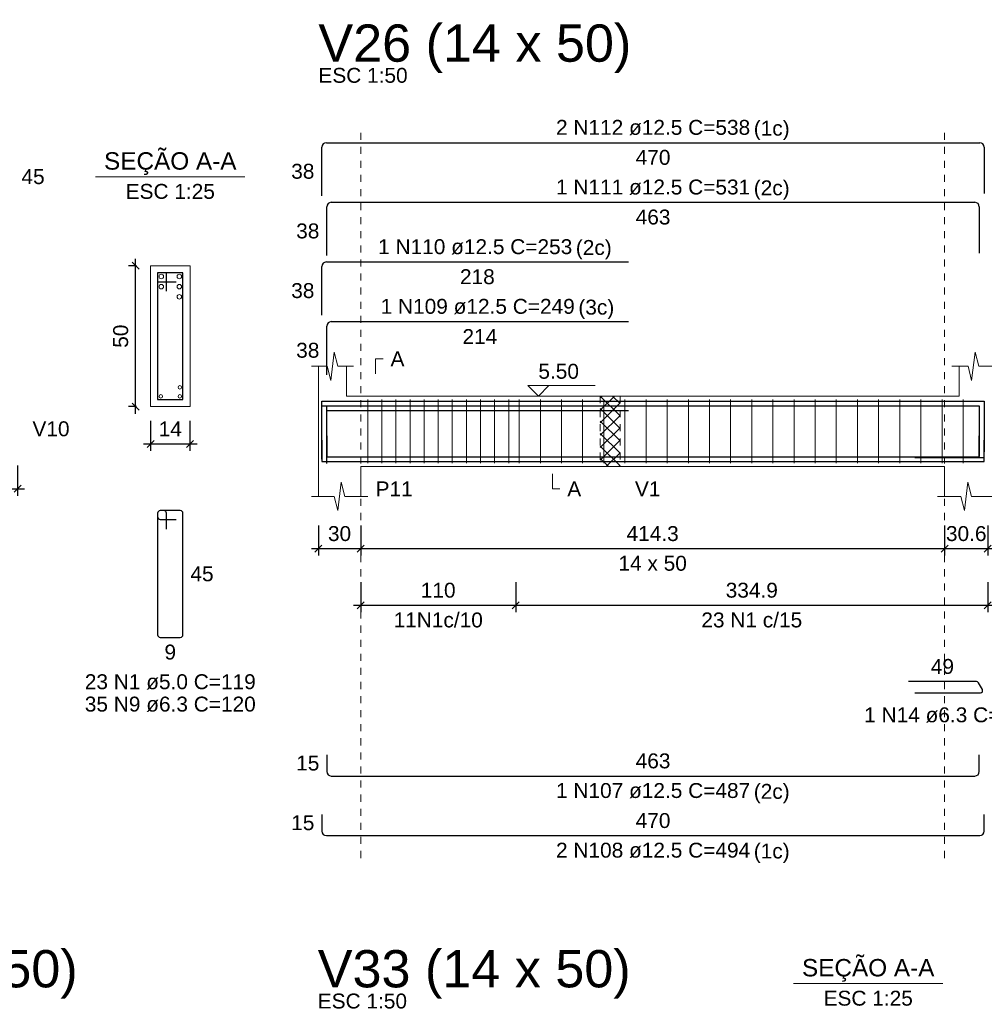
# Model space of a CAD drawing. Header units: millimetres. Extents: x 10 to 1250, y -62 to 528.
# Tile 318 of 656: x 529 to 543, y 149 to 163. Entities that reach past the tile are written whole.
import ezdxf

# ---------------------------------------------------------------- set-up
doc = ezdxf.new("R2010")
doc.units = ezdxf.units.MM
doc.header["$LTSCALE"] = 0.05
doc.linetypes.add('DOT', pattern=[6.35, 0, -6.35])
for name, color, linetype, lineweight in [('Descrição da armadura', 7, 'Continuous', 5), ('DT-Arm complementar', 5, 'Continuous', 5), ('DT-Barras na forma', 2, 'Continuous', 30), ('DT-Barras no corte', 5, 'Continuous', 5), ('DT-Barras rebatidas', 2, 'Continuous', 30), ('DT-Cotas', 9, 'Continuous', 5), ('DT-Forma', 5, 'Continuous', 5), ('DT-Hachura intersecção vigas', 9, 'Continuous', 5), ('DT-Pontilhado', 9, 'DOT', 5), ('DT-Textos', 7, 'Continuous', 5), ('DT-Título', 3, 'Continuous', 20), ('Textos armaduras', 7, 'Continuous', 5)]:
    doc.layers.add(name, color=color, linetype=linetype, lineweight=lineweight)
doc.styles.add('Arial', font='arial.ttf')
doc.styles.get("Standard").update_dxf_attribs({"font": 'arial.ttf'})
doc.dimstyles.new('UM_25.000000', dxfattribs={"dimtxt": 0.18, "dimasz": 0.1, "dimexe": 0.1, "dimexo": 0.2, "dimgap": 0, "dimtad": 1, "dimtih": 1, "dimtoh": 1, "dimdec": 1, "dimlfac": 25, "dimzin": 0, "dimdsep": 46, "dimtxsty": 'Standard', "dimcen": 0.09, "dimdle": 0.1, "dimadec": 1, "dimazin": 2, "dimtfac": 1, "dimtdec": 4, "dimtofl": 0, "dimtmove": 0, "dimatfit": 3, "dimfxl": 1, "dimtolj": 1, "dimarcsym": 0})
doc.dimstyles.new('UM_50.000000', dxfattribs={"dimtxt": 0.18, "dimasz": 0.1, "dimexe": 0.1, "dimexo": 0.2, "dimgap": 0.1, "dimtad": 1, "dimdec": 1, "dimlfac": 50, "dimzin": 0, "dimdsep": 46, "dimtxsty": 'Standard', "dimblk": 'OBLIQUE', "dimcen": 0.09, "dimdle": 0.1, "dimadec": 1, "dimazin": 2, "dimtfac": 1, "dimtdec": 1, "dimtofl": 0, "dimtmove": 0, "dimatfit": 3, "dimldrblk": 'OBLIQUE', "dimfxl": 1, "dimtolj": 1, "dimarcsym": 1})

# ---------------------------------------------------------------- blocks, each defined once
blk = doc.blocks.new('_Oblique')
at = {"color": 0, "linetype": 'ByBlock', "lineweight": -2}
blk.add_line((-0.5, -0.5), (0.5, 0.5), dxfattribs=at)
blk = doc.blocks.new('*D1894')
at = {"layer": 'Defpoints', "color": 0, "transparency": 16777216}
for p in [(520.354, 156.446), (528.868, 156.446), (528.868, 155.916)]:
    blk.add_point(p, dxfattribs=at)
at = {"layer": 'DT-Cotas', "color": 0, "lineweight": -2, "transparency": 16777216}
for p, q in [((520.354, 156.246), (520.354, 155.816)), ((528.868, 156.246), (528.868, 155.816)), ((520.254, 155.916), (528.968, 155.916))]:
    blk.add_line(p, q, dxfattribs=at)
at = {"layer": 'DT-Cotas', "color": 0, "lineweight": -2, "transparency": 16777216, "xscale": 0.1, "yscale": 0.1, "zscale": 0.1, "rotation": 180}
blk.add_blockref('_Oblique', (520.354, 155.916), dxfattribs=at)
at = {"layer": 'DT-Cotas', "color": 0, "lineweight": -2, "transparency": 16777216, "xscale": 0.1, "yscale": 0.1, "zscale": 0.1}
blk.add_blockref('_Oblique', (528.868, 155.916), dxfattribs=at)
at = {"layer": 'DT-Cotas', "transparency": 16777216, "insert": (524.611, 156.128), "char_height": 0.2118, "attachment_point": 5, "rotation": 0.0057, "style": 'Arial'}
blk.add_mtext('\\A1;425.7', dxfattribs=at)
blk = doc.blocks.new('*D1891')
at = {"layer": 'Defpoints', "color": 0, "transparency": 16777216}
for p in [(530.544, 159.081), (530.755, 159.081), (530.755, 157.081)]:
    blk.add_point(p, dxfattribs=at)
at = {"layer": 'DT-Cotas', "color": 0, "lineweight": -2, "transparency": 16777216}
for p, q in [((530.544, 156.981), (530.544, 159.181)), ((530.555, 159.081), (530.444, 159.081)), ((530.555, 157.081), (530.444, 157.081))]:
    blk.add_line(p, q, dxfattribs=at)
at = {"layer": 'DT-Cotas', "color": 0, "lineweight": -2, "transparency": 16777216, "xscale": 0.1, "yscale": 0.1, "zscale": 0.1}
for p, rotation in [((530.544, 159.081), 90), ((530.544, 157.081), 270)]:
    blk.add_blockref('_Oblique', p, dxfattribs=dict(at, rotation=rotation))
at = {"layer": 'DT-Cotas', "transparency": 16777216, "insert": (530.332, 158.081), "char_height": 0.2118, "attachment_point": 5, "rotation": 90, "style": 'Arial'}
blk.add_mtext('\\A1;50', dxfattribs=at)
blk = doc.blocks.new('*D1892')
at = {"layer": 'Defpoints', "color": 0, "transparency": 16777216}
for p in [(530.755, 157.081), (531.315, 157.081), (531.315, 156.552)]:
    blk.add_point(p, dxfattribs=at)
at = {"layer": 'DT-Cotas', "color": 0, "lineweight": -2, "transparency": 16777216}
for p, q in [((530.755, 156.881), (530.755, 156.452)), ((531.315, 156.881), (531.315, 156.452)), ((530.655, 156.552), (531.415, 156.552))]:
    blk.add_line(p, q, dxfattribs=at)
at = {"layer": 'DT-Cotas', "color": 0, "lineweight": -2, "transparency": 16777216, "xscale": 0.1, "yscale": 0.1, "zscale": 0.1, "rotation": 180}
blk.add_blockref('_Oblique', (530.755, 156.552), dxfattribs=at)
at = {"layer": 'DT-Cotas', "color": 0, "lineweight": -2, "transparency": 16777216, "xscale": 0.1, "yscale": 0.1, "zscale": 0.1}
blk.add_blockref('_Oblique', (531.315, 156.552), dxfattribs=at)
at = {"layer": 'DT-Cotas', "transparency": 16777216, "insert": (531.035, 156.764), "char_height": 0.2118, "attachment_point": 5, "rotation": 0.0057, "style": 'Arial'}
blk.add_mtext('\\A1;14', dxfattribs=at)
blk = doc.blocks.new('*D1904')
at = {"layer": 'Defpoints', "color": 0, "transparency": 16777216}
for p in [(533.137, 155.595), (533.737, 155.595), (533.737, 155.066)]:
    blk.add_point(p, dxfattribs=at)
at = {"layer": 'DT-Cotas', "color": 0, "lineweight": -2, "transparency": 16777216}
for p, q in [((533.137, 155.395), (533.137, 154.966)), ((533.737, 155.395), (533.737, 154.966)), ((533.037, 155.066), (533.837, 155.066))]:
    blk.add_line(p, q, dxfattribs=at)
at = {"layer": 'DT-Cotas', "color": 0, "lineweight": -2, "transparency": 16777216, "xscale": 0.1, "yscale": 0.1, "zscale": 0.1, "rotation": 180}
blk.add_blockref('_Oblique', (533.137, 155.066), dxfattribs=at)
at = {"layer": 'DT-Cotas', "color": 0, "lineweight": -2, "transparency": 16777216, "xscale": 0.1, "yscale": 0.1, "zscale": 0.1}
blk.add_blockref('_Oblique', (533.737, 155.066), dxfattribs=at)
at = {"layer": 'DT-Cotas', "transparency": 16777216, "insert": (533.437, 155.277), "char_height": 0.2118, "attachment_point": 5, "rotation": 0.0057, "style": 'Arial'}
blk.add_mtext('\\A1;30', dxfattribs=at)
blk = doc.blocks.new('*D1905')
at = {"layer": 'Defpoints', "color": 0, "transparency": 16777216}
for p in [(533.737, 155.595), (542.023, 155.595), (542.023, 155.066)]:
    blk.add_point(p, dxfattribs=at)
at = {"layer": 'DT-Cotas', "color": 0, "lineweight": -2, "transparency": 16777216}
for p, q in [((533.737, 155.395), (533.737, 154.966)), ((542.023, 155.395), (542.023, 154.966)), ((533.637, 155.066), (542.123, 155.066))]:
    blk.add_line(p, q, dxfattribs=at)
at = {"layer": 'DT-Cotas', "color": 0, "lineweight": -2, "transparency": 16777216, "xscale": 0.1, "yscale": 0.1, "zscale": 0.1, "rotation": 180}
blk.add_blockref('_Oblique', (533.737, 155.066), dxfattribs=at)
at = {"layer": 'DT-Cotas', "color": 0, "lineweight": -2, "transparency": 16777216, "xscale": 0.1, "yscale": 0.1, "zscale": 0.1}
blk.add_blockref('_Oblique', (542.023, 155.066), dxfattribs=at)
at = {"layer": 'DT-Cotas', "transparency": 16777216, "insert": (537.88, 155.277), "char_height": 0.2118, "attachment_point": 5, "rotation": 0.0057, "style": 'Arial'}
blk.add_mtext('\\A1;414.3', dxfattribs=at)
blk = doc.blocks.new('*D1906')
at = {"layer": 'Defpoints', "color": 0, "transparency": 16777216}
for p in [(542.023, 155.595), (542.636, 155.595), (542.636, 155.066)]:
    blk.add_point(p, dxfattribs=at)
at = {"layer": 'DT-Cotas', "color": 0, "lineweight": -2, "transparency": 16777216}
for p, q in [((542.023, 155.395), (542.023, 154.966)), ((542.636, 155.395), (542.636, 154.966)), ((541.923, 155.066), (542.736, 155.066))]:
    blk.add_line(p, q, dxfattribs=at)
at = {"layer": 'DT-Cotas', "color": 0, "lineweight": -2, "transparency": 16777216, "xscale": 0.1, "yscale": 0.1, "zscale": 0.1, "rotation": 180}
blk.add_blockref('_Oblique', (542.023, 155.066), dxfattribs=at)
at = {"layer": 'DT-Cotas', "color": 0, "lineweight": -2, "transparency": 16777216, "xscale": 0.1, "yscale": 0.1, "zscale": 0.1}
blk.add_blockref('_Oblique', (542.636, 155.066), dxfattribs=at)
at = {"layer": 'DT-Cotas', "transparency": 16777216, "insert": (542.33, 155.277), "char_height": 0.2118, "attachment_point": 5, "rotation": 0.0057, "style": 'Arial'}
blk.add_mtext('\\A1;30.6', dxfattribs=at)
blk = doc.blocks.new('*D1907')
at = {"layer": 'Defpoints', "color": 0, "transparency": 16777216}
for p in [(533.737, 154.79), (535.937, 154.79), (535.937, 154.261)]:
    blk.add_point(p, dxfattribs=at)
at = {"layer": 'DT-Cotas', "color": 0, "lineweight": -2, "transparency": 16777216}
for p, q in [((533.737, 154.59), (533.737, 154.161)), ((535.937, 154.59), (535.937, 154.161)), ((533.637, 154.261), (536.037, 154.261))]:
    blk.add_line(p, q, dxfattribs=at)
at = {"layer": 'DT-Cotas', "color": 0, "lineweight": -2, "transparency": 16777216, "xscale": 0.1, "yscale": 0.1, "zscale": 0.1, "rotation": 180}
blk.add_blockref('_Oblique', (533.737, 154.261), dxfattribs=at)
at = {"layer": 'DT-Cotas', "color": 0, "lineweight": -2, "transparency": 16777216, "xscale": 0.1, "yscale": 0.1, "zscale": 0.1}
blk.add_blockref('_Oblique', (535.937, 154.261), dxfattribs=at)
at = {"layer": 'DT-Cotas', "transparency": 16777216, "insert": (534.837, 154.473), "char_height": 0.2118, "attachment_point": 5, "rotation": 0.0057, "style": 'Arial'}
blk.add_mtext('\\A1;110', dxfattribs=at)
blk = doc.blocks.new('*D1908')
at = {"layer": 'Defpoints', "color": 0, "transparency": 16777216}
for p in [(535.937, 154.79), (542.636, 154.79), (542.636, 154.261)]:
    blk.add_point(p, dxfattribs=at)
at = {"layer": 'DT-Cotas', "color": 0, "lineweight": -2, "transparency": 16777216}
for p, q in [((535.937, 154.59), (535.937, 154.161)), ((542.636, 154.59), (542.636, 154.161)), ((535.837, 154.261), (542.736, 154.261))]:
    blk.add_line(p, q, dxfattribs=at)
at = {"layer": 'DT-Cotas', "color": 0, "lineweight": -2, "transparency": 16777216, "xscale": 0.1, "yscale": 0.1, "zscale": 0.1, "rotation": 180}
blk.add_blockref('_Oblique', (535.937, 154.261), dxfattribs=at)
at = {"layer": 'DT-Cotas', "color": 0, "lineweight": -2, "transparency": 16777216, "xscale": 0.1, "yscale": 0.1, "zscale": 0.1}
blk.add_blockref('_Oblique', (542.636, 154.261), dxfattribs=at)
at = {"layer": 'DT-Cotas', "transparency": 16777216, "insert": (539.287, 154.473), "char_height": 0.2118, "attachment_point": 5, "rotation": 0.0057, "style": 'Arial'}
blk.add_mtext('\\A1;334.9', dxfattribs=at)

msp = doc.modelspace()

# ---------------------------------------------------------------- hatches: boundary and pattern name
at = {"layer": 'DT-Hachura intersecção vigas', "linetype": 'Continuous'}
h = msp.add_hatch(dxfattribs=at)
h.set_pattern_fill('ANSI37', color=256, style=0)
h.set_pattern_definition([(45, (477.39807, 132.9991), (-0.08838835, 0.08838835), []), (135, (477.39807, 132.9991), (-0.08838835, -0.08838835), [])])
h.paths.add_polyline_path([(537.1374, 156.2305), (537.4174, 156.2305), (537.4174, 157.2305), (537.1374, 157.2305), (537.1374, 156.2305)])

# ---------------------------------------------------------------- linework, layer by layer
at = {"layer": 'DT-Arm complementar'}
for p, q in [((533.8374, 156.2805), (533.8374, 157.1805)), ((534.0374, 156.2805), (534.0374, 157.1805)), ((534.2374, 156.2805), (534.2374, 157.1805)), ((534.4374, 156.2805), (534.4374, 157.1805)), ((534.6374, 156.2805), (534.6374, 157.1805)), ((534.8374, 156.2805), (534.8374, 157.1805)), ((535.0374, 156.2805), (535.0374, 157.1805)), ((535.2374, 156.2805), (535.2374, 157.1805)), ((535.4374, 156.2805), (535.4374, 157.1805)), ((535.6374, 156.2805), (535.6374, 157.1805)), ((535.8374, 156.2805), (535.8374, 157.1805)), ((535.9867, 156.2805), (535.9867, 157.1805)), ((536.2867, 156.2805), (536.2867, 157.1805)), ((536.5867, 156.2805), (536.5867, 157.1805)), ((536.8867, 156.2805), (536.8867, 157.1805)), ((537.1867, 156.2805), (537.1867, 157.1805)), ((537.4867, 156.2805), (537.4867, 157.1805)), ((537.7867, 156.2805), (537.7867, 157.1805)), ((538.0867, 156.2805), (538.0867, 157.1805)), ((538.3867, 156.2805), (538.3867, 157.1805)), ((538.6867, 156.2805), (538.6867, 157.1805)), ((538.9867, 156.2805), (538.9867, 157.1805)), ((539.2867, 156.2805), (539.2867, 157.1805)), ((539.5867, 156.2805), (539.5867, 157.1805)), ((539.8867, 156.2805), (539.8867, 157.1805)), ((540.1867, 156.2805), (540.1867, 157.1805)), ((540.4867, 156.2805), (540.4867, 157.1805)), ((540.7867, 156.2805), (540.7867, 157.1805)), ((541.0867, 156.2805), (541.0867, 157.1805)), ((541.3867, 156.2805), (541.3867, 157.1805)), ((541.6867, 156.2805), (541.6867, 157.1805)), ((541.9867, 156.2805), (541.9867, 157.1805)), ((542.2867, 156.2805), (542.2867, 157.1805))]:
    msp.add_line(p, q, dxfattribs=at)
at = {"layer": 'DT-Barras na forma'}
for p, q in [((530.9813, 158.9812), (530.8553, 158.9812)), ((530.8553, 158.9812), (530.8553, 157.1812)), ((531.2153, 158.9812), (530.8553, 158.9812)), ((530.8553, 158.9812), (530.8553, 158.8552)), ((530.9813, 158.7182), (530.9813, 158.9812)), ((531.2153, 157.1812), (531.2153, 158.9812)), ((530.8553, 158.8552), (531.1183, 158.8552)), ((530.8553, 157.1812), (531.2153, 157.1812)), ((542.5861, 156.3534), (541.6031, 156.3534))]:
    msp.add_line(p, q, dxfattribs=at)
for points in [[(533.1874, 156.4022), (533.1874, 157.158), (542.5861, 157.158), (542.5861, 156.437)], [(533.1874, 156.3372), (533.1874, 157.093), (537.5374, 157.093)], [(533.258, 156.3372), (533.258, 157.093), (542.5155, 157.093), (542.5155, 156.372)], [(533.258, 156.2722), (533.258, 157.028), (537.5374, 157.028)], [(533.1874, 156.603), (533.1874, 156.303), (542.5861, 156.303), (542.5861, 156.603)], [(533.258, 156.668), (533.258, 156.368), (542.5155, 156.368), (542.5155, 156.668)]]:
    msp.add_lwpolyline(points, dxfattribs=at)
at = {"layer": 'DT-Barras no corte'}
for centre, radius in [((530.9073, 158.9292), 0.032), ((531.1633, 158.9292), 0.032), ((530.9073, 158.7852), 0.032), ((531.1633, 158.7852), 0.032), ((531.1633, 158.6412), 0.032), ((531.1703, 157.3562), 0.025), ((530.9003, 157.2262), 0.025), ((531.1703, 157.2262), 0.025)]:
    msp.add_circle(centre, radius, dxfattribs=at)
at = {"layer": 'DT-Barras rebatidas'}
for p, q in [((533.2499, 160.8292), (542.5236, 160.8292)), ((533.1874, 160.0734), (533.1874, 160.7667)), ((542.5861, 160.7667), (542.5861, 160.1082)), ((533.3205, 159.982), (542.453, 159.982)), ((533.258, 159.2262), (533.258, 159.9195)), ((542.5155, 159.9195), (542.5155, 159.261)), ((533.2499, 159.1348), (537.5374, 159.1348)), ((533.1874, 158.379), (533.1874, 159.0723)), ((533.3205, 158.2876), (537.5374, 158.2876)), ((533.258, 157.5318), (533.258, 158.2251)), ((530.8553, 155.5667), (530.8553, 153.8423)), ((530.8553, 155.5667), (530.8553, 155.5163)), ((530.9435, 155.6045), (530.8931, 155.6045)), ((531.1775, 155.6045), (530.8931, 155.6045)), ((530.8931, 155.4785), (531.1183, 155.4785)), ((530.9813, 155.3415), (530.9813, 155.5667)), ((531.2153, 153.8423), (531.2153, 155.5667)), ((530.8931, 153.8045), (531.1775, 153.8045)), ((542.4754, 153.177), (541.5105, 153.177)), ((542.5589, 153.0639), (542.5026, 153.1612)), ((541.6031, 153.0166), (542.5316, 153.0166)), ((533.258, 152.136), (533.258, 151.8985)), ((542.5155, 151.8985), (542.5155, 152.136)), ((533.3205, 151.836), (542.453, 151.836)), ((533.1874, 151.2888), (533.1874, 151.0513)), ((542.5861, 151.0513), (542.5861, 151.2888)), ((533.2499, 150.9888), (542.5236, 150.9888))]:
    msp.add_line(p, q, dxfattribs=at)
for centre, radius, start, end in [((533.2499, 160.7667), 0.0625, 90, 180), ((542.5236, 160.7667), 0.0625, 0, 90), ((533.3205, 159.9195), 0.0625, 90, 180), ((542.453, 159.9195), 0.0625, 0, 90), ((533.2499, 159.0723), 0.0625, 90, 180), ((533.3205, 158.2251), 0.0625, 90, 180), ((530.8931, 155.5667), 0.0378, 90, 180), ((530.8931, 155.5667), 0.0378, 90, 180), ((530.8931, 155.5163), 0.0378, 180, 270), ((530.9435, 155.5667), 0.0378, 0, 90), ((531.1775, 155.5667), 0.0378, 0, 90), ((530.8931, 153.8423), 0.0378, 180, 270), ((531.1775, 153.8423), 0.0378, 270, 0), ((542.4754, 153.1455), 0.0315, 30, 90), ((542.5316, 153.0481), 0.0315, 270, 30), ((533.3205, 151.8985), 0.0625, 180, 270), ((542.453, 151.8985), 0.0625, 270, 0), ((533.2499, 151.0513), 0.0625, 180, 270), ((542.5236, 151.0513), 0.0625, 270, 0)]:
    msp.add_arc(centre, radius, start, end, dxfattribs=at)
at = {"layer": 'DT-Forma'}
for p, q in [((531.3153, 159.0812), (530.7553, 159.0812)), ((530.7553, 159.0812), (530.7553, 159.0812)), ((530.7553, 159.0812), (530.7553, 157.0812)), ((531.3153, 157.0812), (531.3153, 159.0812)), ((531.3153, 159.0812), (531.3153, 159.0812)), ((533.3124, 157.4541), (533.3624, 157.8541)), ((533.3624, 157.8541), (533.4124, 157.6541)), ((542.4069, 157.4541), (542.4569, 157.8541)), ((542.4569, 157.8541), (542.5069, 157.6541)), ((533.0374, 157.6541), (533.2624, 157.6541)), ((533.1374, 157.2305), (533.1374, 157.6541)), ((533.2624, 157.6541), (533.3124, 157.4541)), ((533.4124, 157.6541), (533.6374, 157.6541)), ((533.5374, 157.6541), (533.5374, 157.2305)), ((542.1277, 157.6541), (542.3569, 157.6541)), ((542.2277, 157.2305), (542.2277, 157.6541)), ((542.3569, 157.6541), (542.4069, 157.4541)), ((542.5069, 157.6541), (542.7361, 157.6541)), ((533.5374, 157.2305), (537.1374, 157.2305)), ((537.1374, 157.2305), (537.4174, 157.2305)), ((537.4174, 157.2305), (542.2277, 157.2305)), ((530.7553, 157.0812), (531.3153, 157.0812)), ((530.7553, 157.0812), (530.7553, 157.0812)), ((531.3153, 157.0812), (531.3153, 157.0812)), ((533.1374, 156.2305), (533.1374, 155.8069)), ((533.7374, 155.8069), (533.7374, 156.2305)), ((533.7374, 156.2305), (537.1374, 156.2305)), ((537.1374, 156.2305), (537.4174, 156.2305)), ((537.4174, 156.2305), (542.0234, 156.2305)), ((542.0234, 156.2305), (542.0234, 155.8069)), ((533.4124, 155.6069), (533.4624, 156.0069)), ((533.4624, 156.0069), (533.5124, 155.8069)), ((542.3048, 155.6069), (542.3548, 156.0069)), ((542.3548, 156.0069), (542.4048, 155.8069)), ((533.0374, 155.8069), (533.3624, 155.8069)), ((533.3624, 155.8069), (533.4124, 155.6069)), ((533.5124, 155.8069), (533.8374, 155.8069)), ((541.9234, 155.8069), (542.2548, 155.8069)), ((542.2548, 155.8069), (542.3048, 155.6069)), ((542.4048, 155.8069), (542.7361, 155.8069))]:
    msp.add_line(p, q, dxfattribs=at)
at = {"layer": 'DT-Forma', "linetype": 'Continuous'}
msp.add_line((533.1374, 156.2305), (533.1374, 157.2305), dxfattribs=at)
at = {"layer": 'DT-Pontilhado', "ltscale": 0.2}
for p, q in [((533.7374, 150.6711), (533.7374, 161.041)), ((542.0234, 150.6711), (542.0234, 161.041)), ((537.1374, 157.2305), (537.1374, 156.2305)), ((537.4174, 157.2305), (537.4174, 156.2305))]:
    msp.add_line(p, q, dxfattribs=at)
at = {"layer": 'DT-Textos'}
for p, q in [((529.9763, 160.3461), (532.0943, 160.3461)), ((539.8801, 148.8898), (541.9981, 148.8898))]:
    msp.add_line(p, q, dxfattribs=at)
for points in [[(533.9492, 157.5482), (533.9492, 157.76), (534.0551, 157.76)], [(536.407, 157.3788), (536.2587, 157.2305), (536.1105, 157.3788), (537.0636, 157.3788)], [(536.4574, 156.1246), (536.4574, 155.9128), (536.5633, 155.9128)]]:
    msp.add_lwpolyline(points, dxfattribs=at)

# ---------------------------------------------------------------- texts
at = {"layer": 'Descrição da armadura', "linetype": 'Continuous', "char_height": 0.2118, "attachment_point": 8, "line_spacing_factor": 0.798, "style": 'Arial'}
for s, insert, width in [('2 N112 ø12.5 C=538', (537.8867, 160.9351), 5.524605), ('1 N111 ø12.5 C=531', (537.8867, 160.0879), 5.524605), ('1 N110 ø12.5 C=253', (535.3624, 159.2407), 5.524605), ('1 N109 ø12.5 C=249', (535.3977, 158.3935), 5.524605), ('11N1c/10', (534.8374, 153.9431), 2.539679), ('23 N1 c/15', (539.2867, 153.9431), 2.869342), ('23 N1 ø5.0 C=119', (531.0353, 153.0632), 4.8647), ('35 N9 ø6.3 C=120', (531.0353, 152.7455), 4.8647), ('1 N14 ø6.3 C=103', (542.0946, 152.593), 4.8647), ('1 N107 ø12.5 C=487', (537.8867, 151.5183), 5.524605), ('2 N108 ø12.5 C=494', (537.8867, 150.6711), 5.524605)]:
    msp.add_mtext(s, dxfattribs=dict(at, insert=insert, width=width))
at = {"layer": 'DT-Textos', "line_spacing_factor": 0.798, "style": 'Arial'}
for s, insert, char_height, width, attachment_point in [('ESC 1:50', (533.1374, 161.6764), 0.2118, 2.507973, 7), ('(1c)', (539.3151, 160.8651), 0.2118, 1.009083, 7), ('SEÇÃO A-A', (531.0351, 160.3701), 0.2471, 4.254532, 8), ('ESC 1:25', (531.0353, 160.0284), 0.2118, 2.507973, 8), ('(2c)', (539.3151, 160.0181), 0.2118, 1.009083, 7), ('(2c)', (536.7901, 159.1711), 0.2118, 1.009083, 7), ('(3c)', (536.8261, 158.3241), 0.2118, 1.009083, 7), ('A', (534.161, 157.6541), 0.2118, 0.390816, 7), ('5.50', (536.2587, 157.4741), 0.2118, 1.140404, 7), ('V10', (529.0795, 156.6576), 0.2118, 1.042557, 7), ('P11', (533.9492, 155.8069), 0.2118, 1.042557, 7), ('A', (536.6692, 155.8069), 0.2118, 0.390816, 7), ('V1', (537.6292, 155.8069), 0.2118, 0.716686, 7), ('14 x 50', (537.8804, 154.7479), 0.2118, 1.922035, 8), ('(2c)', (539.3151, 151.4481), 0.2118, 1.009083, 7), ('(1c)', (539.3151, 150.6011), 0.2118, 1.009083, 7), ('SEÇÃO A-A', (540.9391, 148.9141), 0.2471, 4.254532, 8), ('ESC 1:50', (533.1283, 148.5317), 0.2118, 2.507973, 7), ('ESC 1:25', (540.9391, 148.5721), 0.2118, 2.507973, 8)]:
    msp.add_mtext(s, dxfattribs=dict(at, insert=insert, char_height=char_height, width=width, attachment_point=attachment_point))
at = {"layer": 'DT-Título', "char_height": 0.5295, "width": 9.380341, "attachment_point": 7, "line_spacing_factor": 0.798, "style": 'Arial'}
for s, insert in [('V26 (14 x 50)', (533.1371, 161.8191)), ('V32 (14 x 50)', (525.2811, 148.6751)), ('V33 (14 x 50)', (533.1281, 148.6751))]:
    msp.add_mtext(s, dxfattribs=dict(at, insert=insert))
at = {"layer": 'Textos armaduras', "linetype": 'Continuous', "char_height": 0.2118, "attachment_point": 7, "line_spacing_factor": 0.798, "style": 'Arial'}
for s, insert, width in [('470', (537.6393, 160.5115), 0.989858), ('45', (528.9236, 160.2383), 0.659905), ('38', (532.7515, 160.3142), 0.659905), ('463', (537.6393, 159.6643), 0.989858), ('38', (532.8221, 159.467), 0.659905), ('218', (535.1461, 158.8171), 0.989858), ('38', (532.7515, 158.6198), 0.659905), ('214', (535.1814, 157.9699), 0.989858), ('38', (532.8221, 157.7726), 0.659905), ('45', (531.3212, 154.5986), 0.659905), ('9', (530.9528, 153.4868), 0.329953), ('49', (541.828, 153.2829), 0.659905), ('15', (532.8221, 151.9114), 0.659905), ('463', (537.6393, 151.9419), 0.989858), ('15', (532.7515, 151.0642), 0.659905), ('470', (537.6393, 151.0947), 0.989858)]:
    msp.add_mtext(s, dxfattribs=dict(at, insert=insert, width=width))

# ---------------------------------------------------------------- dimensions: what is measured, and where the dimension line sits
at = {"layer": 'DT-Cotas'}
dim = msp.add_linear_dim(base=(530.5435, 159.0812), p1=(530.7553, 157.0812), p2=(530.7553, 159.0812), angle=90, dimstyle='UM_25.000000', override={"dimtxt": 0.2118, "dimasz": 0.1, "dimexe": 0.1, "dimexo": 0.2, "dimtad": 1, "dimtih": 0, "dimtoh": 0, "dimdec": 1, "dimlfac": 25, "dimzin": 8, "dimtxsty": 'Arial', "dimblk": 'Oblique', "dimblk1": 'Oblique', "dimblk2": 'Oblique', "dimsah": 1, "dimdle": 0.1, "dimse1": 0, "dimse2": 0, "dimclrt": 256, "dimadec": 1, "dimazin": 3, "dimtmove": 2, "dimldrblk": 'Oblique'}, dxfattribs=at)
dim.commit()
dim.dimension.update_dxf_attribs({"geometry": '*D1891', "text_midpoint": (530.3317, 158.0812), "dimtype": 160, "text_rotation": 90})
for base, p1, p2, dimstyle, override, picture, middle in [((531.3153, 156.5517), (530.7553, 157.0812), (531.3153, 157.0812), 'UM_25.000000', {"dimtxt": 0.2118, "dimasz": 0.1, "dimexe": 0.1, "dimexo": 0.2, "dimtad": 1, "dimtih": 0, "dimtoh": 0, "dimdec": 1, "dimlfac": 25, "dimzin": 8, "dimtxsty": 'Arial', "dimblk": 'Oblique', "dimblk1": 'Oblique', "dimblk2": 'Oblique', "dimsah": 1, "dimdle": 0.1, "dimse1": 0, "dimse2": 0, "dimclrt": 256, "dimadec": 1, "dimazin": 3, "dimtmove": 2, "dimldrblk": 'Oblique'}, '*D1892', (531.0353, 156.7635)), ((528.8677, 155.9163), (520.3537, 156.4458), (528.8677, 156.4458), 'UM_50.000000', {"dimtxt": 0.2118, "dimasz": 0.1, "dimexe": 0.1, "dimexo": 0.2, "dimtad": 1, "dimtih": 0, "dimtoh": 0, "dimdec": 1, "dimlfac": 50, "dimzin": 8, "dimtxsty": 'Arial', "dimblk": 'Oblique', "dimblk1": 'Oblique', "dimblk2": 'Oblique', "dimsah": 1, "dimdle": 0.1, "dimse1": 0, "dimse2": 0, "dimclrt": 256, "dimadec": 1, "dimazin": 3, "dimtmove": 2, "dimldrblk": 'Oblique'}, '*D1894', (524.6107, 156.1281)), ((533.7374, 155.0656), (533.1374, 155.5951), (533.7374, 155.5951), 'UM_50.000000', {"dimtxt": 0.2118, "dimasz": 0.1, "dimexe": 0.1, "dimexo": 0.2, "dimtad": 1, "dimtih": 0, "dimtoh": 0, "dimdec": 1, "dimlfac": 50, "dimzin": 8, "dimtxsty": 'Arial', "dimblk": 'Oblique', "dimblk1": 'Oblique', "dimblk2": 'Oblique', "dimsah": 1, "dimdle": 0.1, "dimse1": 0, "dimse2": 0, "dimclrt": 256, "dimadec": 1, "dimazin": 3, "dimtmove": 2, "dimldrblk": 'Oblique'}, '*D1904', (533.4374, 155.2774)), ((542.0234, 155.0656), (533.7374, 155.5951), (542.0234, 155.5951), 'UM_50.000000', {"dimtxt": 0.2118, "dimasz": 0.1, "dimexe": 0.1, "dimexo": 0.2, "dimtad": 1, "dimtih": 0, "dimtoh": 0, "dimdec": 1, "dimlfac": 50, "dimzin": 8, "dimtxsty": 'Arial', "dimblk": 'Oblique', "dimblk1": 'Oblique', "dimblk2": 'Oblique', "dimsah": 1, "dimdle": 0.1, "dimse1": 0, "dimse2": 0, "dimclrt": 256, "dimadec": 1, "dimazin": 3, "dimtmove": 2, "dimldrblk": 'Oblique'}, '*D1905', (537.8804, 155.2774)), ((542.6361, 155.0656), (542.0234, 155.5951), (542.6361, 155.5951), 'UM_50.000000', {"dimtxt": 0.2118, "dimasz": 0.1, "dimexe": 0.1, "dimexo": 0.2, "dimtad": 1, "dimtih": 0, "dimtoh": 0, "dimdec": 1, "dimlfac": 50, "dimzin": 8, "dimtxsty": 'Arial', "dimblk": 'Oblique', "dimblk1": 'Oblique', "dimblk2": 'Oblique', "dimsah": 1, "dimdle": 0.1, "dimse1": 0, "dimse2": 0, "dimclrt": 256, "dimadec": 1, "dimazin": 3, "dimtmove": 2, "dimldrblk": 'Oblique'}, '*D1906', (542.3298, 155.2774)), ((535.9374, 154.2608), (533.7374, 154.7903), (535.9374, 154.7903), 'UM_50.000000', {"dimtxt": 0.2118, "dimasz": 0.1, "dimexe": 0.1, "dimexo": 0.2, "dimtad": 1, "dimtih": 0, "dimtoh": 0, "dimdec": 1, "dimlfac": 50, "dimzin": 8, "dimtxsty": 'Arial', "dimblk": 'Oblique', "dimblk1": 'Oblique', "dimblk2": 'Oblique', "dimsah": 1, "dimdle": 0.1, "dimse1": 0, "dimse2": 0, "dimclrt": 256, "dimadec": 1, "dimazin": 3, "dimtmove": 2, "dimldrblk": 'Oblique'}, '*D1907', (534.8374, 154.4726)), ((542.6361, 154.2608), (535.9374, 154.7903), (542.6361, 154.7903), 'UM_50.000000', {"dimtxt": 0.2118, "dimasz": 0.1, "dimexe": 0.1, "dimexo": 0.2, "dimtad": 1, "dimtih": 0, "dimtoh": 0, "dimdec": 1, "dimlfac": 50, "dimzin": 8, "dimtxsty": 'Arial', "dimblk": 'Oblique', "dimblk1": 'Oblique', "dimblk2": 'Oblique', "dimsah": 1, "dimdle": 0.1, "dimse1": 0, "dimse2": 0, "dimclrt": 256, "dimadec": 1, "dimazin": 3, "dimtmove": 2, "dimldrblk": 'Oblique'}, '*D1908', (539.2867, 154.4726))]:
    dim = msp.add_linear_dim(base=base, p1=p1, p2=p2, dimstyle=dimstyle, override=override, dxfattribs=at)
    dim.commit()
    dim.dimension.update_dxf_attribs({"geometry": picture, "text_midpoint": middle, "dimtype": 160, "text_rotation": 0.00573})

doc.saveas('drawing.dxf')
